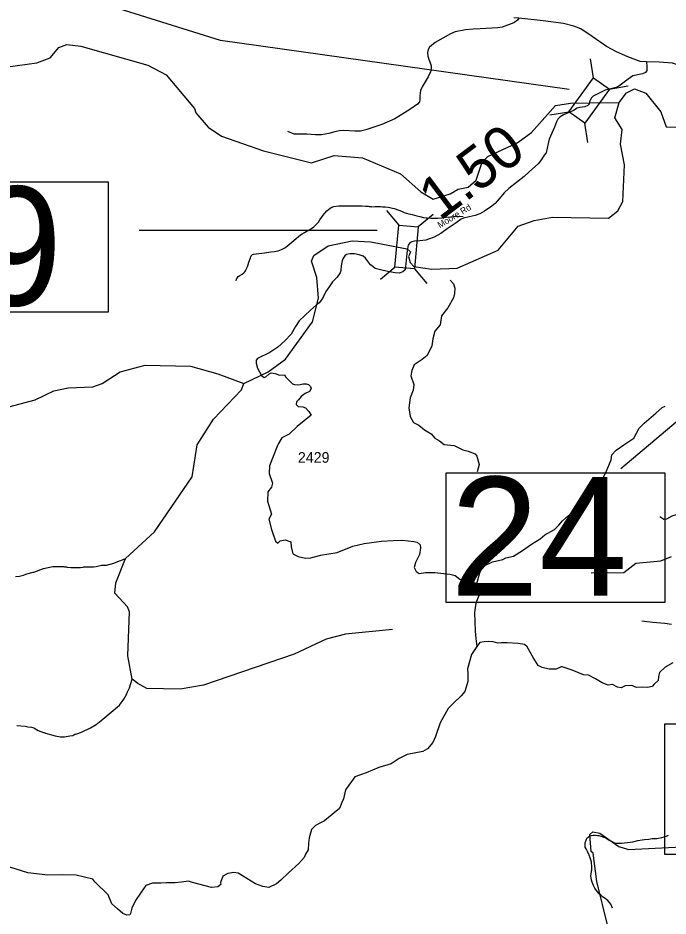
# Model space of a CAD drawing. Extents: x 1248224 to 1454986, y 825081 to 985870.
# Drawn here: x 1394113 to 1401768, y 848404 to 858982 of the extents above; entities that cross this region are included whole.
import ezdxf

# ---------------------------------------------------------------- set-up
doc = ezdxf.new("R2010")
doc.units = 0
for name, color, linetype in [('Exist Hydrographic Creek Single Shore', 7, 'Continuous'), ('Exist Hydrographic Misc Water Feature', 7, 'Continuous'), ('Exist Road Non-System Type 51', 7, 'Continuous'), ('Exist Road Secondary Mileage Hundredths English Label', 7, 'Continuous'), ('Exist Road Secondary Structure Standard Bridge CELL', 7, 'Continuous'), ('Exist Road Secondary Structure Standard Bridge Number Label', 7, 'Continuous'), ('Exist Road Secondary Type 41 Attributed', 7, 'Continuous'), ('Exist Road Secondary Type 51 Attributed', 7, 'Continuous'), ('Exist Road Secondary Type 51 Label', 7, 'Continuous'), ('Exist Road Secondary Type 51 Number Label', 7, 'Continuous')]:
    doc.layers.add(name, color=color, linetype=linetype)

msp = doc.modelspace()

# ---------------------------------------------------------------- linework, layer by layer
at = {"layer": 'Exist Hydrographic Creek Single Shore'}
for points in [[(1393648, 858360), (1394333, 858455), (1394493, 858511), (1394595, 858633), (1394688, 858671), (1394854, 858651), (1395642, 858428), (1395856, 858312), (1396190, 857915), (1396206, 857865), (1396352, 857695), (1396508, 857590), (1397005, 857416), (1397569, 857277), (1397838, 857363), (1398171, 857334), (1398617, 857147), (1398855, 856936), (1399003, 856847), (1399204, 856909), (1399297, 856966), (1399318, 856970)], [(1401194, 857985), (1401280, 858101), (1401373, 858149), (1401505, 858097), (1401684, 857877), (1401747, 857698), (1401872, 857696), (1401924, 857764), (1401985, 857910), (1402093, 857908), (1402142, 857841), (1402213, 857633), (1402189, 857308), (1402044, 857150), (1402025, 857083), (1402096, 856992), (1402197, 856914), (1402324, 856869), (1402374, 856899), (1402411, 856977), (1402549, 857143)], [(1398700, 856258), (1398735, 856226), (1398723, 856197), (1398712, 856171), (1398733, 856103), (1398774, 856053), (1398986, 856024), (1399286, 856034), (1399766, 856248), (1400005, 856528), (1400190, 856597), (1400408, 856635), (1401066, 856622), (1401176, 856712), (1401237, 856819), (1401254, 857252), (1401209, 857496), (1401229, 857669), (1401141, 857806), (1401194, 857985)], [(1400074, 857569), (1400161, 857632), (1400443, 857951), (1400619, 857980), (1400844, 857982)], [(1400844, 857982), (1401194, 857985)], [(1396773, 854676), (1397059, 854812), (1397262, 854965), (1397580, 855402), (1397653, 855683), (1397633, 855926), (1397570, 856118), (1397596, 856186), (1397766, 856298), (1398050, 856358), (1398267, 856347), (1398671, 856268), (1398700, 856258)], [(1401059, 848284), (1400929, 848812), (1400886, 849144), (1400861, 849164), (1400848, 849365), (1400882, 849397), (1400965, 849379), (1401187, 849223), (1401303, 849188), (1402088, 849228)]]:
    msp.add_lwpolyline(points, dxfattribs=at)
at = {"layer": 'Exist Hydrographic Misc Water Feature'}
for points in [[(1399318, 856970), (1399414, 856990), (1399508, 857070), (1399579, 857285), (1399647, 857350), (1399992, 857510), (1400074, 857569)], [(1394007, 854400), (1394317, 854486), (1394536, 854590), (1394704, 854626), (1394996, 854637), (1395105, 854677), (1395317, 854814), (1395610, 854893), (1396143, 854879), (1396467, 854791), (1396773, 854676)], [(1398522, 851779), (1397971, 851724), (1397744, 851663), (1397365, 851487), (1396299, 851124), (1396023, 851074), (1395631, 851082), (1395524, 851143), (1395459, 851195), (1395405, 851470), (1395425, 851985), (1395401, 852045), (1395254, 852205), (1395265, 852330), (1395380, 852617), (1395719, 852931), (1396166, 853579), (1396224, 853955), (1396414, 854257), (1396746, 854601), (1396773, 854676)], [(1400862, 852447), (1401246, 852449), (1401390, 852561), (1401682, 852588), (1401809, 852638)], [(1394082, 852405), (1394130, 852408), (1394178, 852418), (1394219, 852433), (1394291, 852455), (1394299, 852455), (1394412, 852496), (1394525, 852522), (1394653, 852522), (1394661, 852518), (1394685, 852518), (1394693, 852513), (1394737, 852510), (1394849, 852509), (1394881, 852513), (1394889, 852516), (1394961, 852515), (1394969, 852518), (1395001, 852518), (1395033, 852521), (1395098, 852535), (1395154, 852538), (1395242, 852560), (1395307, 852586), (1395323, 852590), (1395380, 852617)], [(1394100, 850649), (1394196, 850642), (1394227, 850634), (1394271, 850629), (1394299, 850620), (1394350, 850589), (1394414, 850565), (1394422, 850565), (1394438, 850556), (1394549, 850526), (1394613, 850514), (1394661, 850515), (1394725, 850525), (1394757, 850532), (1394781, 850544), (1394789, 850544), (1394806, 850551), (1394862, 850568), (1394967, 850619), (1395032, 850659), (1395114, 850721), (1395308, 850889), (1395360, 850957), (1395389, 851012), (1395402, 851044), (1395427, 851091), (1395459, 851195)]]:
    msp.add_lwpolyline(points, dxfattribs=at)
at = {"layer": 'Exist Road Non-System Type 51'}
for points in [[(1400010, 858978), (1399996, 858956), (1399953, 858923), (1399816, 858873), (1399765, 858865), (1399556, 858853), (1399472, 858851), (1399381, 858844), (1399261, 858818), (1399207, 858797), (1399026, 858694), (1398958, 858640), (1398943, 858609), (1398935, 858574), (1398939, 858532), (1398980, 858419), (1398979, 858387), (1398969, 858347), (1398942, 858288), (1398872, 858170), (1398853, 858128), (1398847, 858066), (1398845, 858021), (1398841, 857994), (1398816, 857965), (1398727, 857903), (1398552, 857794), (1398397, 857728), (1398211, 857664), (1398148, 857648), (1398080, 857648), (1397950, 857656), (1397898, 857654), (1397846, 857642), (1397774, 857621), (1397689, 857607), (1397615, 857605), (1397514, 857615), (1397415, 857613), (1397367, 857615), (1397289, 857644)], [(1396682, 855887), (1396686, 855903), (1396688, 855909), (1396693, 855919), (1396705, 855935), (1396727, 855950), (1396752, 855964), (1396772, 855979), (1396784, 855993), (1396792, 856005), (1396799, 856019), (1396807, 856037), (1396818, 856062), (1396832, 856104), (1396850, 856158), (1396856, 856172), (1396858, 856176), (1396860, 856180), (1396868, 856189), (1396876, 856195), (1396888, 856199), (1396917, 856204), (1397015, 856216), (1397091, 856227), (1397133, 856232), (1397155, 856236), (1397175, 856241), (1397218, 856254), (1397240, 856266), (1397262, 856280), (1397289, 856301), (1397360, 856360), (1397392, 856387), (1397413, 856405), (1397439, 856426), (1397458, 856438), (1397488, 856457), (1397528, 856478), (1397569, 856503), (1397595, 856523), (1397616, 856541), (1397630, 856554), (1397650, 856576), (1397669, 856604), (1397686, 856631), (1397708, 856661), (1397727, 856682), (1397751, 856710), (1397768, 856726), (1397790, 856741), (1397810, 856753), (1397832, 856760), (1397890, 856769), (1398001, 856769), (1398107, 856771), (1398139, 856770), (1398161, 856770), (1398205, 856767), (1398235, 856764), (1398249, 856762), (1398271, 856760), (1398275, 856759), (1398319, 856761), (1398383, 856761), (1398405, 856759), (1398437, 856756), (1398471, 856754), (1398492, 856751), (1398524, 856742), (1398542, 856738), (1398598, 856717), (1398628, 856706), (1398659, 856692), (1398717, 856675), (1398753, 856666), (1398811, 856653), (1398847, 856644), (1398890, 856633), (1398920, 856628), (1398932, 856626), (1398974, 856623), (1398992, 856623), (1399018, 856624), (1399056, 856624), (1399106, 856627), (1399155, 856634), (1399211, 856641), (1399239, 856644), (1399291, 856647), (1399357, 856644)], [(1399201, 855895), (1399240, 855849), (1399259, 855800), (1399253, 855738), (1399240, 855686), (1399176, 855569), (1399099, 855473), (1399083, 855369), (1399022, 855292), (1398997, 855202), (1398988, 855119), (1398930, 855008), (1398871, 854959), (1398779, 854898), (1398749, 854828), (1398739, 854767), (1398773, 854665), (1398767, 854597), (1398730, 854508), (1398715, 854391), (1398733, 854289), (1398770, 854219), (1398832, 854185), (1398899, 854132), (1398979, 854083), (1399022, 854032), (1399077, 854002), (1399130, 853958), (1399250, 853946), (1399290, 853928), (1399351, 853897), (1399413, 853878), (1399496, 853848), (1399517, 853820), (1399542, 853724), (1399520, 853635)], [(1400824, 853272), (1400826, 853356), (1400863, 853446), (1400878, 853473), (1400986, 853529), (1401038, 853634), (1401100, 853778), (1401106, 853837), (1401158, 853892), (1401247, 853954), (1401364, 854034), (1401428, 854152), (1401487, 854211), (1401625, 854328), (1401699, 854395), (1401733, 854411)], [(1397565, 854304), (1397399, 854169), (1397308, 854081), (1397220, 854035), (1397181, 853970), (1397168, 853947), (1397073, 853706), (1397070, 853615), (1397112, 853504), (1397099, 853455), (1397054, 853400), (1397050, 853289), (1397099, 853139), (1397067, 853077), (1397099, 852956), (1397145, 852819), (1397171, 852796)], [(1402692, 853375), (1402667, 853381), (1402609, 853372), (1402544, 853332), (1402421, 853184), (1402378, 853144), (1402314, 853110), (1402289, 853095), (1402221, 853091), (1402141, 853101), (1402083, 853119), (1401997, 853122), (1401957, 853113), (1401877, 853135), (1401812, 853113), (1401751, 853079), (1401720, 853073), (1401671, 853107)], [(1399515, 852319), (1399550, 852447), (1399581, 852505), (1399609, 852533), (1399701, 852576), (1399824, 852604), (1399858, 852622), (1399950, 852641), (1400055, 852711), (1400159, 852782), (1400261, 852847), (1400319, 852893), (1400430, 852958), (1400482, 853007), (1400525, 853059), (1400596, 853121), (1400676, 853155), (1400719, 853182), (1400744, 853210), (1400796, 853235), (1400824, 853272)], [(1397171, 852796), (1397200, 852823), (1397259, 852836), (1397327, 852813), (1397331, 852754), (1397350, 852669), (1397412, 852640), (1397497, 852620), (1397562, 852624), (1397663, 852650), (1397676, 852656), (1397871, 852686), (1398057, 852761), (1398191, 852793), (1398393, 852819), (1398530, 852826), (1398640, 852832), (1398776, 852817), (1398815, 852807), (1398850, 852775), (1398854, 852739), (1398841, 852664), (1398795, 852566), (1398779, 852511), (1398802, 852462), (1398837, 852439), (1398912, 852449), (1399023, 852452), (1399199, 852429), (1399261, 852416), (1399316, 852370), (1399446, 852345), (1399515, 852319)], [(1399515, 852319), (1399551, 852208), (1399505, 852088), (1399489, 851980), (1399492, 851869), (1399498, 851761), (1399505, 851673), (1399518, 851579)], [(1401807, 851837), (1401729, 851850), (1401587, 851860), (1401460, 851878)], [(1399518, 851579), (1399453, 851483), (1399407, 851316), (1399410, 851258), (1399410, 851166), (1399375, 851049), (1399332, 850997), (1399238, 850909), (1399179, 850847), (1399085, 850680), (1399030, 850519)], [(1400772, 851245), (1400639, 851299), (1400522, 851340), (1400510, 851338), (1400451, 851313), (1400369, 851311), (1400287, 851332), (1400237, 851354), (1400178, 851449), (1400110, 851574), (1400077, 851603), (1400004, 851615), (1399872, 851621), (1399808, 851620), (1399765, 851616), (1399707, 851632), (1399648, 851639), (1399603, 851635), (1399553, 851624), (1399518, 851579)], [(1401826, 851386), (1401735, 851335), (1401666, 851272), (1401657, 851224), (1401651, 851179), (1401606, 851136), (1401582, 851107), (1401526, 851095), (1401465, 851101), (1401395, 851095), (1401340, 851118), (1401264, 851114), (1401217, 851093), (1401171, 851101), (1401114, 851130), (1401061, 851124), (1400991, 851150), (1400913, 851198), (1400833, 851239), (1400772, 851245)], [(1399030, 850519), (1399000, 850447), (1398935, 850372), (1398880, 850343), (1398697, 850307), (1398603, 850258), (1398508, 850196), (1398362, 850154), (1398215, 850089), (1398078, 850043), (1397971, 849890), (1397945, 849785), (1397925, 849740), (1397900, 849672), (1397835, 849620), (1397724, 849526), (1397675, 849500), (1397617, 849470), (1397568, 849421), (1397542, 849323), (1397535, 849262), (1397529, 849185)], [(1401112, 848496), (1401093, 848542), (1401058, 848585), (1401044, 848597), (1400992, 848632), (1400979, 848644), (1400957, 848667), (1400926, 848703), (1400906, 848730), (1400889, 848762), (1400874, 848801), (1400866, 848827), (1400861, 848855), (1400859, 848879), (1400862, 848901), (1400866, 848929), (1400871, 848949), (1400871, 848967), (1400870, 848997), (1400868, 849021), (1400865, 849039), (1400859, 849067), (1400852, 849089), (1400838, 849119), (1400819, 849162), (1400802, 849196), (1400794, 849214), (1400794, 849220), (1400791, 849238), (1400791, 849252), (1400793, 849268), (1400798, 849284), (1400808, 849310), (1400816, 849324), (1400827, 849334), (1400845, 849345), (1400865, 849353), (1400887, 849357), (1400915, 849356), (1400937, 849354), (1400953, 849351), (1400991, 849340), (1401007, 849334), (1401027, 849328), (1401040, 849321), (1401058, 849311), (1401076, 849299), (1401094, 849288), (1401116, 849278), (1401121, 849274), (1401139, 849267), (1401155, 849263), (1401177, 849261), (1401219, 849262), (1401289, 849268), (1401352, 849277), (1401414, 849294), (1401464, 849303), (1401492, 849306), (1401543, 849311), (1401583, 849315), (1401635, 849318), (1401655, 849319), (1401695, 849328), (1401749, 849345), (1401772, 849355)], [(1397529, 849185), (1397500, 849133), (1397484, 849094), (1397422, 849022), (1397298, 848914), (1397210, 848826), (1397158, 848781), (1397067, 848741), (1396998, 848751), (1396910, 848781), (1396705, 848908), (1396656, 848917), (1396585, 848904), (1396526, 848872), (1396497, 848800)], [(1396497, 848800), (1396501, 848774), (1396465, 848748), (1396390, 848738), (1396169, 848800), (1396120, 848813), (1396038, 848804), (1395963, 848794), (1395859, 848794), (1395797, 848791), (1395716, 848791), (1395696, 848791), (1395618, 848764), (1395563, 848686), (1395497, 848585), (1395452, 848497), (1395439, 848432), (1395429, 848419), (1395396, 848412), (1395348, 848435), (1395286, 848487), (1395220, 848546), (1395175, 848654), (1395018, 848807), (1394994, 848839), (1394798, 848884), (1394642, 848888), (1394463, 848884), (1394228, 848914), (1394016, 848979)]]:
    msp.add_lwpolyline(points, dxfattribs=at)
at = {"layer": 'Exist Road Secondary Structure Standard Bridge CELL'}
for p, q in [((1400890, 858278), (1400854, 858501)), ((1401074, 858145), (1401297, 858181)), ((1400376, 857840), (1400599, 857876)), ((1400823, 857517), (1400787, 857741)), ((1398451, 856716), (1398596, 856542)), ((1399001, 856666), (1398827, 856521)), ((1398556, 856048), (1398383, 855903)), ((1398782, 856028), (1398927, 855854))]:
    msp.add_line(p, q, dxfattribs=at)
for points in [[(1400599, 857876), (1400889, 858278), (1401077, 858143), (1400787, 857741)], [(1398827, 856521), (1398783, 856027), (1398552, 856048), (1398596, 856542)]]:
    msp.add_lwpolyline(points, close=True, dxfattribs=at)
at = {"layer": 'Exist Road Secondary Structure Standard Bridge Number Label'}
for p, q in [((1405675, 857433), (1401213, 853673)), ((1398343, 856478), (1395541, 856478))]:
    msp.add_line(p, q, dxfattribs=at)
msp.add_lwpolyline([(1400604, 858141), (1396497, 858716), (1392964, 859825)], dxfattribs=at)
for points in [[(1391460, 857053), (1395176, 857053), (1395176, 855516), (1391460, 855516)], [(1399155, 853626), (1401732, 853626), (1401732, 852097), (1399155, 852097)], [(1401732, 850666), (1405447, 850666), (1405447, 849129), (1401732, 849129)]]:
    msp.add_lwpolyline(points, close=True, dxfattribs=at)
at = {"layer": 'Exist Road Secondary Type 41 Attributed'}
for points in [[(1401514, 858466), (1401519, 858412), (1401518, 858365), (1401502, 858338), (1401469, 858323), (1401353, 858301), (1401298, 858260), (1401189, 858178), (1401158, 858164), (1401027, 858130), (1400886, 858060), (1400866, 858041), (1400845, 857997), (1400844, 857982)], [(1400844, 857982), (1400839, 857965), (1400822, 857950), (1400789, 857936), (1400727, 857927), (1400699, 857919), (1400655, 857891), (1400612, 857873), (1400536, 857842), (1400496, 857818), (1400472, 857790), (1400453, 857759), (1400431, 857697), (1400370, 857554), (1400358, 857503), (1400333, 857394), (1400309, 857366), (1400277, 857315), (1400240, 857263), (1400138, 857173), (1400074, 857115), (1399894, 856973), (1399840, 856923), (1399779, 856851), (1399732, 856796), (1399692, 856764), (1399607, 856708), (1399550, 856676), (1399497, 856656), (1399428, 856638), (1399359, 856625), (1399331, 856614), (1399273, 856569), (1399167, 856498), (1399093, 856445), (1399012, 856399), (1398948, 856377), (1398916, 856364), (1398847, 856355), (1398782, 856352), (1398751, 856346), (1398728, 856335), (1398709, 856306), (1398704, 856289), (1398700, 856258)], [(1398700, 856258), (1398693, 856209), (1398686, 856130), (1398677, 856052), (1398671, 856017), (1398645, 855990), (1398602, 855975), (1398556, 855981), (1398487, 855993), (1398415, 856009), (1398321, 856030), (1398290, 856053), (1398263, 856076), (1398207, 856152), (1398178, 856176), (1398132, 856191), (1398076, 856202), (1398026, 856205), (1397983, 856195), (1397961, 856182), (1397940, 856146), (1397930, 856123), (1397918, 856061), (1397914, 856006), (1397908, 855980), (1397873, 855928), (1397816, 855875), (1397776, 855816), (1397738, 855759), (1397698, 855678), (1397658, 855628), (1397630, 855604)], [(1397630, 855604), (1397558, 855541), (1397423, 855414), (1397382, 855349), (1397330, 855259), (1397257, 855179), (1397173, 855106), (1397077, 855042), (1396935, 854971), (1396919, 854951), (1396917, 854917), (1396934, 854857), (1396981, 854770), (1397012, 854746), (1397031, 854753), (1397068, 854786)], [(1397068, 854786), (1397095, 854801), (1397140, 854795), (1397194, 854776), (1397250, 854777), (1397267, 854751), (1397345, 854671), (1397371, 854664), (1397417, 854661), (1397473, 854672), (1397507, 854672), (1397536, 854663), (1397557, 854641), (1397564, 854619), (1397545, 854583), (1397494, 854558), (1397447, 854523), (1397416, 854483), (1397391, 854459), (1397389, 854428), (1397413, 854406), (1397466, 854400), (1397497, 854390), (1397538, 854346), (1397565, 854304)]]:
    msp.add_lwpolyline(points, dxfattribs=at)
at = {"layer": 'Exist Road Secondary Type 51 Attributed'}
for points in [[(1401514, 858466), (1401441, 858469), (1401295, 858523), (1401161, 858584), (1401042, 858645), (1400876, 858762), (1400742, 858854), (1400659, 858887), (1400537, 858918), (1400299, 858947), (1400010, 858978), (1399954, 858985)], [(1402549, 857143), (1402525, 857164), (1402513, 857207), (1402516, 857248), (1402527, 857288), (1402571, 857364), (1402590, 857416), (1402594, 857456), (1402583, 857503), (1402569, 857537), (1402460, 857653), (1402427, 857697), (1402413, 857753), (1402406, 857836), (1402386, 857901), (1402357, 857986), (1402323, 858058), (1402220, 858201), (1402138, 858279), (1402005, 858364), (1401880, 858430), (1401819, 858450), (1401664, 858463), (1401514, 858466)]]:
    msp.add_lwpolyline(points, dxfattribs=at)

# ---------------------------------------------------------------- texts
at = {"layer": 'Exist Road Secondary Mileage Hundredths English Label'}
msp.add_text('1.50', height=500, rotation=36.8919, dxfattribs=at).set_placement((1399080, 856583))
at = {"layer": 'Exist Road Secondary Structure Standard Bridge Number Label'}
for s, p in [('659', (1391510, 855596)), ('24', (1399206, 852176))]:
    msp.add_text(s, height=1400, dxfattribs=at).set_placement(p)
at = {"layer": 'Exist Road Secondary Type 51 Label'}
msp.add_text('Moore Rd', height=75, rotation=31.2498, dxfattribs=at).set_placement((1399082, 856503))
at = {"layer": 'Exist Road Secondary Type 51 Number Label'}
msp.add_text('2429', height=125, dxfattribs=at).set_placement((1397409, 853743))

doc.saveas('drawing.dxf')
